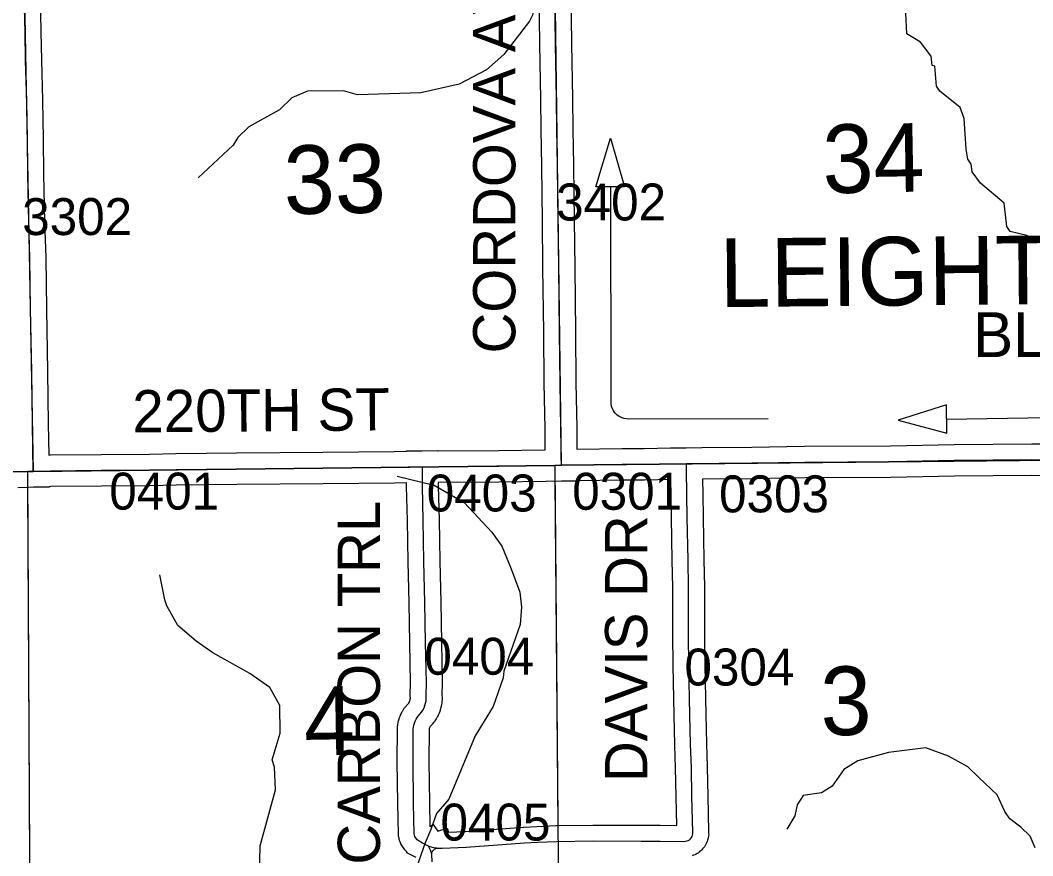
# Model space of a CAD drawing. Extents: x 23.6 to 68.7, y -63 to -29.
# Drawn here: x 34.67 to 36.588, y -46.454 to -44.871 of the extents above; entities that cross this region are included whole.
import ezdxf

# ---------------------------------------------------------------- set-up
doc = ezdxf.new("R2010")
doc.units = 0
for name, color, linetype in [('tdCoCorpTxt', 7, 'Continuous'), ('tdCoDirctArrow', 7, 'Continuous'), ('tdCoHydroRiver', 7, 'Continuous'), ('tdCoSecRdNmbr', 7, 'Continuous'), ('tdCoSecRdTxt', 7, 'Continuous'), ('tdCoSecRteBand', 7, 'Continuous'), ('tdCoSecRteCL', 7, 'Continuous'), ('tdCoSectLine', 7, 'Continuous'), ('tdCoSectLinePart', 7, 'Continuous'), ('tdCoSectNmbr', 7, 'Continuous'), ('tdCoStrucSecCoName', 7, 'Continuous'), ('tdCoSurfGravel', 7, 'Continuous'), ('tdCoTwpBndryShd', 7, 'Continuous')]:
    doc.layers.add(name, color=color, linetype=linetype)

msp = doc.modelspace()

# ---------------------------------------------------------------- linework, layer by layer
at = {"layer": 'tdCoDirctArrow'}
for points in [[(35.7608, -45.1869), (35.788, -45.0945), (35.8147, -45.1864)], [(36.4249, -45.5994), (36.333, -45.6283), (36.4253, -45.6533)]]:
    msp.add_lwpolyline(points, close=True, dxfattribs=at)
for points in [[(36.0872, -45.6261), (35.8222, -45.6267), (35.814, -45.6255), (35.8101, -45.6243), (35.8061, -45.6224), (35.8011, -45.6188), (35.7967, -45.6146), (35.7933, -45.6094), (35.7903, -45.6024), (35.7894, -45.5969), (35.7895, -45.5897), (35.7889, -45.187)], [(36.8525, -46.0728), (36.8454, -45.6535), (36.8451, -45.6499), (36.8447, -45.6477), (36.844, -45.6448), (36.8431, -45.6421), (36.8419, -45.6394), (36.8404, -45.6369), (36.8388, -45.6345), (36.837, -45.6322), (36.8349, -45.6301), (36.8327, -45.6282), (36.8303, -45.6265), (36.8278, -45.625), (36.8252, -45.6238), (36.8224, -45.6228), (36.8196, -45.622), (36.8167, -45.6215), (36.8138, -45.6212), (36.8109, -45.6212), (36.4251, -45.6272)]]:
    msp.add_lwpolyline(points, dxfattribs=at)
at = {"layer": 'tdCoHydroRiver'}
for points in [[(35.7038, -44.6353), (35.7091, -44.7079), (35.7014, -44.7284), (35.6701, -44.7634), (35.6576, -44.7825), (35.6424, -44.8473), (35.6409, -44.86), (35.6347, -44.8726), (35.5863, -44.9362), (35.5534, -44.9648), (35.5015, -44.9921), (35.429, -45.0085), (35.3091, -45.0126), (35.2822, -45.0049), (35.2143, -45.0055), (35.1844, -45.0183), (35.1609, -45.0406), (35.1028, -45.0727), (35.0824, -45.0933), (35.0731, -45.1076), (35.0072, -45.1697)], [(36.6136, -45.2988), (36.5772, -45.2786), (36.5455, -45.271), (36.5391, -45.2616), (36.534, -45.2174), (36.4895, -45.1799), (36.4736, -45.1579), (36.4719, -45.1437), (36.4655, -45.1343), (36.4622, -45.1154), (36.4586, -45.057), (36.4505, -45.0365), (36.4124, -45.0053), (36.406, -44.9959), (36.4025, -44.958), (36.3978, -44.9565), (36.3961, -44.9391), (36.3753, -44.9124), (36.3499, -44.8969), (36.3481, -44.8574)], [(35.3843, -45.7349), (35.4539, -45.7517), (35.511, -45.7844), (35.5635, -45.8408), (35.5827, -45.8675), (35.6004, -45.91), (35.6165, -45.9541), (35.6199, -45.9825), (35.617, -46.0156), (35.5862, -46.1043), (35.5847, -46.1169), (35.5662, -46.1707), (35.5319, -46.2263), (35.4823, -46.3466), (35.4589, -46.3736), (35.4481, -46.4037), (35.4372, -46.4291), (35.3909, -46.5605), (35.3693, -46.6206), (35.3165, -46.7315), (35.2853, -46.7792), (35.2715, -46.8266), (35.2591, -46.8536), (35.2465, -46.8616)], [(35.1236, -46.4916), (35.1247, -46.4347), (35.1539, -46.3287), (35.1519, -46.2861), (35.1471, -46.272), (35.1625, -46.2213), (35.1621, -46.1693), (35.1428, -46.1347), (35.1048, -46.1082), (35.035, -46.0692), (35.0032, -46.0474), (34.9683, -46.0177), (34.9475, -45.98), (34.9442, -45.969), (34.9426, -45.9627), (34.9344, -45.9217)], [(36.5928, -46.4387), (36.5831, -46.4167), (36.5656, -46.3995), (36.545, -46.3838), (36.5354, -46.3697), (36.5209, -46.3383), (36.4859, -46.3054), (36.4653, -46.285), (36.4288, -46.2648), (36.386, -46.2494), (36.3151, -46.2578), (36.2568, -46.2741), (36.2301, -46.2901), (36.2083, -46.3218), (36.1878, -46.3346), (36.1532, -46.3396), (36.1422, -46.3571), (36.1377, -46.3777), (36.1221, -46.403)]]:
    msp.add_lwpolyline(points, dxfattribs=at)
at = {"layer": 'tdCoSecRteBand'}
for points in [[(34.7077, -44.8231), (34.7092, -44.893), (34.7092, -44.893), (34.7092, -44.8931), (34.7102, -44.9464), (34.7124, -45.0227), (34.7124, -45.0229), (34.7124, -45.0231), (34.7136, -45.0956), (34.7136, -45.0957), (34.7136, -45.0959), (34.7141, -45.1627), (34.7161, -45.2526), (34.7183, -45.3203), (34.7183, -45.3206), (34.7183, -45.3209), (34.7195, -45.4182), (34.7218, -45.5367), (34.7218, -45.5368), (34.7218, -45.5368), (34.7232, -45.6347), (34.7232, -45.6347), (34.7232, -45.6347), (34.7241, -45.6946)], [(34.7241, -45.6946), (34.7265, -45.6945), (34.7269, -45.6945), (34.7272, -45.6945), (34.8233, -45.6935), (34.8233, -45.6935), (34.8233, -45.6935), (34.9148, -45.6927), (34.9647, -45.692), (34.9647, -45.692), (34.9648, -45.692), (35.0797, -45.6907), (35.0797, -45.6907), (35.0797, -45.6907), (35.243, -45.6889), (35.243, -45.6889), (35.243, -45.6889), (35.3782, -45.6878), (35.4015, -45.6873), (35.4015, -45.687), (35.4016, -45.687), (35.4016, -45.6869), (35.4314, -45.6868), (35.4613, -45.6863), (35.4613, -45.6865), (35.4615, -45.6865), (35.4615, -45.6866), (35.5763, -45.686), (35.6647, -45.6846), (35.6647, -45.681), (35.6647, -45.6809), (35.6647, -45.6809), (35.6644, -45.6442), (35.6629, -45.5587), (35.6629, -45.5586), (35.6629, -45.5585), (35.6619, -45.462), (35.6604, -45.3399), (35.6593, -45.2505), (35.6586, -45.2007), (35.6586, -45.2006), (35.6586, -45.2005), (35.6581, -45.1474), (35.6568, -45.0782), (35.6568, -45.0781), (35.6568, -45.078), (35.656, -45.0204), (35.6542, -44.9167), (35.6542, -44.9166), (35.6542, -44.9165), (35.653, -44.8186)], [(35.713, -44.8178), (35.7142, -44.9157), (35.716, -45.0194), (35.716, -45.0194), (35.716, -45.0195), (35.7168, -45.0771), (35.7181, -45.1464), (35.7181, -45.1466), (35.7181, -45.1467), (35.7186, -45.1999), (35.7192, -45.2497), (35.7192, -45.2497), (35.7192, -45.2497), (35.7204, -45.3391), (35.7204, -45.3391), (35.7204, -45.3392), (35.7219, -45.4613), (35.7219, -45.4613), (35.7219, -45.4614), (35.7229, -45.5578), (35.7243, -45.6433), (35.7243, -45.6434), (35.7243, -45.6436), (35.7247, -45.6804), (35.7247, -45.6836), (35.8098, -45.6821), (35.8101, -45.682), (35.8104, -45.682), (35.8518, -45.682), (35.9018, -45.6812), (35.9018, -45.6811), (35.9018, -45.6811), (35.9018, -45.6811), (35.9317, -45.6808), (35.9616, -45.6803), (35.9616, -45.6805), (35.9618, -45.6805), (35.9618, -45.6805), (36.0559, -45.6796), (36.1559, -45.6781), (36.156, -45.6781), (36.1561, -45.6781), (36.3187, -45.6769), (36.4392, -45.6747), (36.4393, -45.6747), (36.4394, -45.6747), (36.5864, -45.6732), (36.5867, -45.6732), (36.5871, -45.6732), (36.6216, -45.6737)], [(35.42, -46.4571), (35.4026, -46.4478), (35.4033, -46.4465), (35.4021, -46.4455), (35.4006, -46.444), (35.3989, -46.4422), (35.3974, -46.4406), (35.3961, -46.4389), (35.3946, -46.4369), (35.3934, -46.4351), (35.3924, -46.4332), (35.3912, -46.431), (35.3902, -46.4291), (35.3895, -46.4271), (35.3887, -46.4247), (35.388, -46.4227), (35.3876, -46.4206), (35.3871, -46.4182), (35.3865, -46.4156), (35.3865, -46.4129), (35.3852, -46.3547), (35.3852, -46.3545), (35.3852, -46.3543), (35.3843, -46.2753), (35.3843, -46.275), (35.3843, -46.2748), (35.3847, -46.214), (35.3847, -46.213), (35.3847, -46.212), (35.385, -46.208), (35.3851, -46.2065), (35.3854, -46.205), (35.3861, -46.2011), (35.3863, -46.1996), (35.3867, -46.1982), (35.3878, -46.1944), (35.3882, -46.1929), (35.3887, -46.1915), (35.3902, -46.1878), (35.3907, -46.1864), (35.3914, -46.1851), (35.3932, -46.1815), (35.3938, -46.1802), (35.3946, -46.1789), (35.3968, -46.1756), (35.3976, -46.1743), (35.3985, -46.1731), (35.401, -46.17), (35.4019, -46.1688), (35.4029, -46.1678), (35.4048, -46.1659), (35.406, -46.1644), (35.4069, -46.1629), (35.4077, -46.1614), (35.4083, -46.1598), (35.4087, -46.1581), (35.409, -46.1564), (35.4091, -46.1547), (35.409, -46.1515), (35.409, -46.1506), (35.409, -46.1497), (35.4095, -46.1258), (35.408, -46.0508), (35.408, -46.0508), (35.408, -46.0507), (35.4067, -45.9747), (35.4049, -45.897), (35.4049, -45.8969), (35.4049, -45.8968), (35.4036, -45.8187), (35.4021, -45.7545), (35.4021, -45.7543), (35.4021, -45.7541), (35.402, -45.7473), (35.3793, -45.7478), (35.3791, -45.7478), (35.3789, -45.7478), (35.2436, -45.7489), (35.0804, -45.7507), (34.9655, -45.752), (34.9155, -45.7527), (34.9155, -45.7527), (34.9154, -45.7527), (34.8239, -45.7535), (34.7282, -45.7545), (34.7249, -45.7546), (34.7249, -45.7552), (34.6952, -45.7556), (34.6858, -45.7559), (34.6852, -45.756), (34.6852, -45.756), (34.6656, -45.7566)], [(35.4813, -46.409), (35.5128, -46.4076), (35.6233, -46.3992), (35.6238, -46.3992), (35.6242, -46.3992), (35.6485, -46.398), (35.6485, -46.398), (35.6486, -46.398), (35.6849, -46.3964), (35.6854, -46.3964), (35.6859, -46.3964), (35.7549, -46.3955), (35.7552, -46.3955), (35.7554, -46.3955), (35.8463, -46.3957), (35.8463, -46.3957), (35.8464, -46.3957), (35.8825, -46.3959), (35.8826, -46.3959), (35.8827, -46.3959), (35.9139, -46.3962), (35.9126, -46.3421), (35.9126, -46.342), (35.9126, -46.3419), (35.9116, -46.2873), (35.91, -46.2439), (35.9099, -46.2436), (35.9099, -46.2434), (35.9086, -46.1874), (35.9086, -46.1873), (35.9086, -46.1872), (35.9068, -46.0935), (35.9068, -46.0934), (35.9068, -46.0933), (35.9062, -46.0348), (35.9062, -46.0346), (35.9062, -46.0344), (35.9062, -45.9454), (35.9053, -45.894), (35.9039, -45.8135), (35.9039, -45.8135), (35.9039, -45.8134), (35.9032, -45.7701), (35.9026, -45.7412), (35.8525, -45.742), (35.8523, -45.742), (35.852, -45.742), (35.8106, -45.742), (35.7252, -45.7436), (35.7252, -45.7441), (35.6954, -45.7441), (35.6657, -45.7446), (35.6657, -45.7446), (35.6657, -45.7446), (35.6657, -45.7446), (35.577, -45.746), (35.5769, -45.746), (35.5767, -45.746), (35.462, -45.7466), (35.4621, -45.7533), (35.4636, -45.8174), (35.4636, -45.8175), (35.4636, -45.8176), (35.4649, -45.8957), (35.4667, -45.9734), (35.4667, -45.9735), (35.4667, -45.9736), (35.468, -46.0497), (35.4695, -46.1252), (35.4695, -46.1258), (35.4695, -46.1264), (35.469, -46.1501), (35.4692, -46.154), (35.4692, -46.1555), (35.4691, -46.157), (35.4688, -46.1618), (35.4687, -46.1633), (35.4685, -46.1648), (35.4677, -46.1696), (35.4674, -46.1711), (35.467, -46.1725), (35.4657, -46.1772), (35.4653, -46.1786), (35.4648, -46.1801), (35.4631, -46.1845), (35.4625, -46.186), (35.4618, -46.1873), (35.4596, -46.1916), (35.4589, -46.1929), (35.4581, -46.1942), (35.4555, -46.1982), (35.4547, -46.1995), (35.4537, -46.2007), (35.4507, -46.2045), (35.4499, -46.2055), (35.4489, -46.2065), (35.4472, -46.2083), (35.4466, -46.2091), (35.446, -46.2099), (35.4456, -46.2108), (35.4452, -46.2118), (35.4449, -46.2128), (35.4448, -46.2138), (35.4447, -46.2153), (35.4443, -46.2749), (35.4451, -46.3535), (35.4462, -46.3981), (35.4526, -46.3941), (35.4609, -46.4073), (35.4789, -46.4015), (35.4813, -46.409)], [(36.6213, -45.7337), (36.5866, -45.7332), (36.4401, -45.7346), (36.3197, -45.7369), (36.3195, -45.7369), (36.3193, -45.7369), (36.1567, -45.7381), (36.0567, -45.7396), (36.0566, -45.7396), (36.0565, -45.7396), (35.9626, -45.7405), (35.9632, -45.7689), (35.9632, -45.769), (35.9632, -45.7691), (35.9638, -45.8125), (35.9653, -45.893), (35.9653, -45.893), (35.9653, -45.8931), (35.9661, -45.9447), (35.9662, -45.9449), (35.9662, -45.9452), (35.9662, -46.0343), (35.9668, -46.0925), (35.9686, -46.186), (35.9699, -46.2418), (35.9716, -46.2853), (35.9716, -46.2856), (35.9716, -46.2859), (35.9726, -46.3407), (35.9742, -46.4082), (35.9742, -46.4084), (35.9742, -46.4086), (35.9742, -46.4113), (35.9743, -46.414), (35.9738, -46.4166), (35.9734, -46.4193), (35.973, -46.4219), (35.9721, -46.4244), (35.9712, -46.4269), (35.9703, -46.4294), (35.969, -46.4317), (35.9676, -46.4341), (35.9663, -46.4364), (35.9647, -46.4385), (35.9629, -46.4406), (35.9612, -46.4426), (35.9592, -46.4443), (35.9571, -46.4461), (35.9551, -46.4478), (35.9528, -46.4491), (35.9505, -46.4505), (35.9482, -46.4519), (35.9457, -46.4528), (35.9431, -46.4537)]]:
    msp.add_lwpolyline(points, dxfattribs=at)
at = {"layer": 'tdCoSecRteCL'}
for points in [[(34.6945, -45.7256), (34.6932, -45.6352), (34.6918, -45.5373), (34.6895, -45.4186), (34.6883, -45.3212), (34.6861, -45.2534), (34.6841, -45.1632), (34.6836, -45.0961), (34.6824, -45.0236), (34.6802, -44.9471), (34.6792, -44.8936), (34.6777, -44.8236), (34.677, -44.7607), (34.6763, -44.7254)], [(35.6952, -45.7141), (35.6948, -45.6969), (35.6947, -45.6807), (35.6943, -45.6438), (35.6929, -45.5582), (35.6919, -45.4617), (35.6904, -45.3395), (35.6893, -45.2501), (35.6886, -45.2003), (35.6881, -45.147), (35.6868, -45.0776), (35.686, -45.0199), (35.6842, -44.9162), (35.683, -44.8182)], [(35.4595, -46.4392), (35.4694, -46.4395), (35.5146, -46.4376), (35.6256, -46.4292), (35.6499, -46.428), (35.6863, -46.4264), (35.7553, -46.4255), (35.8462, -46.4257), (35.8824, -46.4259), (35.9243, -46.4264), (35.9301, -46.426), (35.9328, -46.4256), (35.9353, -46.4246), (35.9377, -46.4232), (35.9398, -46.4215), (35.9415, -46.4193), (35.9429, -46.417), (35.9438, -46.4144), (35.9442, -46.4117), (35.9442, -46.4089), (35.9426, -46.3414), (35.9416, -46.2865), (35.9399, -46.2427), (35.9386, -46.1867), (35.9368, -46.093), (35.9362, -46.0344), (35.9362, -45.9452), (35.9353, -45.8935), (35.9338, -45.813), (35.9332, -45.7696), (35.9322, -45.723), (35.9321, -45.7108)], [(35.6952, -45.7141), (35.8104, -45.712), (35.852, -45.712), (35.9321, -45.7108)], [(35.9321, -45.7108), (36.0562, -45.7096), (36.1564, -45.7081), (36.3191, -45.7069), (36.4397, -45.7046), (36.5867, -45.7032), (36.6217, -45.7037), (36.6754, -45.7027)], [(34.1947, -45.7304), (34.2644, -45.7293), (34.3236, -45.7299), (34.378, -45.7297), (34.4418, -45.7279), (34.527, -45.7269), (34.5479, -45.7271), (34.6232, -45.7256), (34.6848, -45.726), (34.6945, -45.7256)], [(34.6945, -45.7256), (34.7276, -45.7245), (34.8236, -45.7235), (34.9151, -45.7227), (34.9651, -45.722), (35.08, -45.7207), (35.2433, -45.7189), (35.3787, -45.7178), (35.4052, -45.7172), (35.4318, -45.7168)], [(35.4432, -46.4354), (35.4324, -46.4297), (35.4242, -46.4247), (35.4222, -46.4232), (35.4205, -46.4214), (35.419, -46.4193), (35.4178, -46.4171), (35.417, -46.4147), (35.4165, -46.4122), (35.4152, -46.354), (35.4143, -46.275), (35.4147, -46.2141), (35.4149, -46.2101), (35.4156, -46.2062), (35.4167, -46.2024), (35.4181, -46.1986), (35.4199, -46.1951), (35.4221, -46.1917), (35.4246, -46.1886), (35.4273, -46.1857), (35.4303, -46.1819), (35.4329, -46.1779), (35.4351, -46.1737), (35.4368, -46.1692), (35.4381, -46.1646), (35.4389, -46.1599), (35.4392, -46.1551), (35.439, -46.1503), (35.4395, -46.1258), (35.438, -46.0502), (35.4367, -45.9741), (35.4349, -45.8963), (35.4336, -45.8181), (35.4321, -45.7538), (35.4318, -45.7168)], [(35.4318, -45.7168), (35.5766, -45.716), (35.671, -45.7145), (35.6952, -45.7141), (35.6952, -45.7141)], [(35.4497, -46.4509), (35.4487, -46.4468), (35.4473, -46.4428), (35.4455, -46.439), (35.4432, -46.4354)], [(35.4595, -46.4392), (35.4575, -46.4392), (35.4534, -46.4384), (35.4491, -46.4376), (35.4447, -46.4362), (35.4432, -46.4354)], [(35.4497, -46.4509), (35.4496, -46.4486), (35.4505, -46.4464), (35.4517, -46.4443), (35.4533, -46.4426), (35.4551, -46.4411), (35.4572, -46.44), (35.4595, -46.4392)], [(35.4505, -46.4653), (35.4497, -46.4509)]]:
    msp.add_lwpolyline(points, dxfattribs=at)
at = {"layer": 'tdCoSectLine'}
for points in [[(35.6814, -44.7034), (35.6948, -45.7141)], [(34.6759, -44.7254), (34.6942, -45.7256)], [(35.6948, -45.7141), (36.6871, -45.7039)], [(33.6895, -45.7373), (34.6845, -45.726)], [(34.6845, -45.726), (34.6942, -45.7256)], [(34.6893, -46.7131), (34.6845, -45.726)], [(34.6942, -45.7256), (35.6828, -45.7143)], [(35.6828, -45.7143), (35.6948, -45.7141)], [(35.6828, -45.7143), (35.6912, -46.6844)]]:
    msp.add_lwpolyline(points, dxfattribs=at)
at = {"layer": 'tdCoSectLinePart'}
for points in [[(35.683, -45.7444), (35.6887, -46.3963)], [(34.6892, -46.6828), (34.6846, -45.7559)]]:
    msp.add_lwpolyline(points, dxfattribs=at)
at = {"layer": 'tdCoSurfGravel'}
for points in [[(34.6945, -45.7256), (34.6932, -45.6352), (34.6918, -45.5373), (34.6895, -45.4186), (34.6883, -45.3212), (34.6861, -45.2534), (34.6841, -45.1632), (34.6836, -45.0961), (34.6824, -45.0236), (34.6802, -44.9471), (34.6792, -44.8936), (34.6777, -44.8236)], [(35.6952, -45.7141), (35.6948, -45.6969), (35.6947, -45.6807), (35.6943, -45.6438), (35.6929, -45.5582), (35.6919, -45.4617), (35.6904, -45.3395), (35.6893, -45.2501), (35.6886, -45.2003), (35.6881, -45.147), (35.6868, -45.0776), (35.686, -45.0199), (35.6842, -44.9162), (35.683, -44.8182)], [(34.6232, -45.7256), (34.6848, -45.726), (34.6945, -45.7256), (34.7276, -45.7245), (34.8236, -45.7235), (34.9151, -45.7227), (34.9651, -45.722), (35.08, -45.7207), (35.2433, -45.7189), (35.3787, -45.7178), (35.4052, -45.7172), (35.4318, -45.7168), (35.5766, -45.716), (35.671, -45.7145), (35.6952, -45.7141), (35.8104, -45.712), (35.852, -45.712), (35.9321, -45.7108), (36.0562, -45.7096), (36.1564, -45.7081), (36.3191, -45.7069), (36.4397, -45.7046), (36.5867, -45.7032), (36.6217, -45.7037)], [(35.4497, -46.4509), (35.4496, -46.4486), (35.4505, -46.4464), (35.4517, -46.4443), (35.4533, -46.4426), (35.4551, -46.4411), (35.4572, -46.44), (35.4595, -46.4392), (35.4694, -46.4395), (35.5146, -46.4376), (35.6256, -46.4292), (35.6499, -46.428), (35.6863, -46.4264), (35.7553, -46.4255), (35.8462, -46.4257), (35.8824, -46.4259), (35.9243, -46.4264), (35.9301, -46.426), (35.9328, -46.4256), (35.9353, -46.4246), (35.9377, -46.4232), (35.9398, -46.4215), (35.9415, -46.4193), (35.9429, -46.417), (35.9438, -46.4144), (35.9442, -46.4117), (35.9442, -46.4089), (35.9426, -46.3414), (35.9416, -46.2865), (35.9399, -46.2427), (35.9386, -46.1867), (35.9368, -46.093), (35.9362, -46.0344), (35.9362, -45.9452), (35.9353, -45.8935), (35.9338, -45.813), (35.9332, -45.7696), (35.9322, -45.723), (35.9321, -45.7108)], [(35.4473, -46.4428), (35.4455, -46.439), (35.4432, -46.4354), (35.4324, -46.4297), (35.4242, -46.4247), (35.4222, -46.4232), (35.4205, -46.4214), (35.419, -46.4193), (35.4178, -46.4171), (35.417, -46.4147), (35.4165, -46.4122), (35.4152, -46.354), (35.4143, -46.275), (35.4147, -46.2141), (35.4149, -46.2101), (35.4156, -46.2062), (35.4167, -46.2024), (35.4181, -46.1986), (35.4199, -46.1951), (35.4221, -46.1917), (35.4246, -46.1886), (35.4273, -46.1857), (35.4303, -46.1819), (35.4329, -46.1779), (35.4351, -46.1737), (35.4368, -46.1692), (35.4381, -46.1646), (35.4389, -46.1599), (35.4392, -46.1551), (35.439, -46.1503), (35.4395, -46.1258), (35.438, -46.0502), (35.4367, -45.9741), (35.4349, -45.8963), (35.4336, -45.8181), (35.4321, -45.7538), (35.4318, -45.7168)], [(35.4595, -46.4392), (35.4575, -46.4392), (35.4534, -46.4384), (35.4491, -46.4376), (35.4447, -46.4362), (35.4432, -46.4354)], [(35.4505, -46.4653), (35.4497, -46.4509), (35.4487, -46.4468), (35.4473, -46.4428)]]:
    msp.add_lwpolyline(points, dxfattribs=at)
at = {"layer": 'tdCoTwpBndryShd'}
msp.add_lwpolyline([(44.659, -45.6063), (43.6569, -45.6219), (42.6564, -45.6349), (41.6548, -45.649), (40.661, -45.6604), (39.6539, -45.6718), (38.6948, -45.6802), (37.6909, -45.6918), (36.7012, -45.7036), (36.6871, -45.7039), (35.6948, -45.7141), (35.6828, -45.7143), (34.6942, -45.7256), (34.6845, -45.726), (33.6895, -45.7373), (33.6806, -45.7374), (32.7232, -45.7449)], dxfattribs=at)

# ---------------------------------------------------------------- texts
at = {"layer": 'tdCoCorpTxt'}
msp.add_text('LEIGHTON', height=0.13, rotation=0.5307, dxfattribs=at).set_placement((35.9954, -45.4145))
at = {"layer": 'tdCoSecRdNmbr'}
for s, rotation, p in [('3402', 0.0281, (35.6853, -45.2504)), ('3302', 0.0274, (34.6737, -45.278)), ('0401', 0.0275, (34.8387, -45.798)), ('0403', 0.0279, (35.4401, -45.8016)), ('0301', 0.0281, (35.7158, -45.7983)), ('0303', 0.0283, (35.994, -45.8032)), ('0404', 0.0279, (35.4356, -46.1108)), ('0304', 0.0283, (35.9284, -46.1312)), ('0405', 0.028, (35.4662, -46.4249))]:
    msp.add_text(s, height=0.07, rotation=rotation, dxfattribs=at).set_placement(p)
at = {"layer": 'tdCoSecRdTxt'}
for s, rotation, p in [('CORDOVA AVE', 90, (35.608, -45.5022)), ('220TH ST', 0.4623, (34.8827, -45.6518)), ('CARBON TRL', 90, (35.3515, -46.4705)), ('DAVIS DR', 90, (35.8579, -46.314))]:
    msp.add_text(s, height=0.08, rotation=rotation, dxfattribs=at).set_placement(p)
at = {"layer": 'tdCoSectNmbr'}
for s, rotation, p in [('34', 1.0284, (36.1909, -45.199)), ('33', 1.0277, (35.1702, -45.2387)), ('3', 1.0284, (36.187, -46.2259)), ('4', 1.0277, (35.2084, -46.2637))]:
    msp.add_text(s, height=0.13, rotation=rotation, dxfattribs=at).set_placement(p)
at = {"layer": 'tdCoStrucSecCoName'}
msp.add_text('BL351246.5', height=0.085, dxfattribs=at).set_placement((36.4754, -45.5091))

doc.saveas('drawing.dxf')
